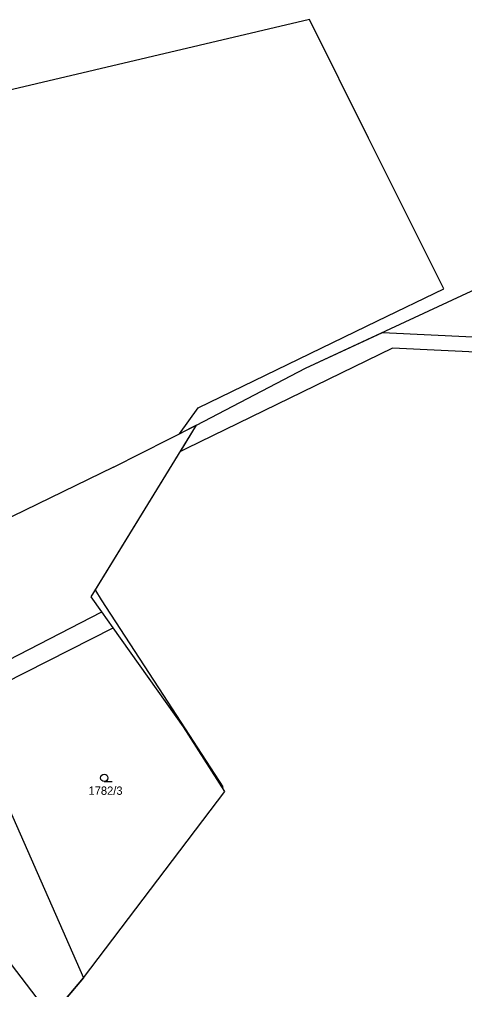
# Model space of a CAD drawing. Extents: x -439246 to -433691, y -1130252 to -1121148.
# Drawn here: x -437194 to -437103.1, y -1121730.6 to -1121532.4 of the extents above; entities that cross this region are included whole.
import ezdxf

# ---------------------------------------------------------------- set-up
doc = ezdxf.new("R2010")
doc.units = 0
for name, color, linetype in [('Vrstva 1', 7, 'Continuous'), ('Vrstva 18', 7, 'Continuous'), ('Vrstva 25', 7, 'Continuous'), ('Vrstva 30', 7, 'Continuous'), ('Vrstva 52', 7, 'Continuous')]:
    doc.layers.add(name, color=color, linetype=linetype)

msp = doc.modelspace()

# ---------------------------------------------------------------- linework, layer by layer
at = {"layer": 'Vrstva 1'}
for points in [[(-437135.58, -1121603.64), (-437098.85, -1121586.49)], [(-437157.83, -1121615.28), (-437135.58, -1121603.64)], [(-437179.33, -1121650.33), (-437157.83, -1121615.28)], [(-437174.78, -1121623.83), (-437157.83, -1121615.28)], [(-437174.78, -1121623.83), (-437244.61, -1121657.85)], [(-437177.15, -1121653.39), (-437179.33, -1121650.33)], [(-437196.26, -1121663.28), (-437177.15, -1121653.39)], [(-437174.84, -1121656.66), (-437177.15, -1121653.39)], [(-437201.62, -1121670.23), (-437174.84, -1121656.66)], [(-437160.48, -1121676.87), (-437174.84, -1121656.66)], [(-437152.04, -1121690.1), (-437160.48, -1121676.87)], [(-437201.09, -1121682.34), (-437180.92, -1121728.14)], [(-437180.92, -1121728.14), (-437152.04, -1121690.1)], [(-437218.91, -1121695.01), (-437187.55, -1121736.04)], [(-437180.92, -1121728.14), (-437187.55, -1121736.04)]]:
    msp.add_lwpolyline(points, dxfattribs=at)
at = {"layer": 'Vrstva 25'}
msp.add_line((-437176.66, -1121688.08), (-437175.06, -1121688.08), dxfattribs=at)
msp.add_circle((-437176.66, -1121687.33), 0.75, dxfattribs=at)
at = {"layer": 'Vrstva 30'}
msp.add_lwpolyline([(-437022.76, -1121591.33), (-437022.31, -1121596.12), (-437026.51, -1121596.76), (-437038.33, -1121603.36), (-437117.79, -1121599.51), (-437159.85, -1121620), (-437161.1, -1121620.61), (-437157.83, -1121615.28), (-437135.58, -1121603.64), (-437119.88, -1121596.31), (-437118.43, -1121596.38), (-437039.07, -1121600.22), (-437026.83, -1121593.39), (-437026.99, -1121591.75), (-437022.76, -1121591.33)], dxfattribs=at)
at = {"layer": 'Vrstva 52'}
for points in [[(-437157.5, -1121611.69), (-437120.87, -1121593.94), (-437107.35, -1121587.38), (-437122.72, -1121556.63), (-437134.75, -1121532.36), (-437201.22, -1121548.01), (-437202.49, -1121548.86), (-437233.78, -1121556.51), (-437236.7, -1121557.22), (-437239.17, -1121557.82), (-437239.85, -1121557.99), (-437325.32, -1121565.56), (-437326.58, -1121565.67)], [(-437185.66, -1121733.79), (-437180.92, -1121728.14), (-437152.04, -1121690.1), (-437152.53, -1121689.33), (-437152.4, -1121689.17), (-437163.64, -1121671.87), (-437177.23, -1121650.96), (-437178.36, -1121649.06), (-437178.45, -1121648.9), (-437157.83, -1121615.28), (-437161.33, -1121617.02), (-437157.5, -1121611.69)]]:
    msp.add_lwpolyline(points, dxfattribs=at)

# ---------------------------------------------------------------- texts
at = {"layer": 'Vrstva 18'}
msp.add_text('1782/3', height=1.7, dxfattribs=at).set_placement((-437179.88, -1121690.78))

doc.saveas('drawing.dxf')
